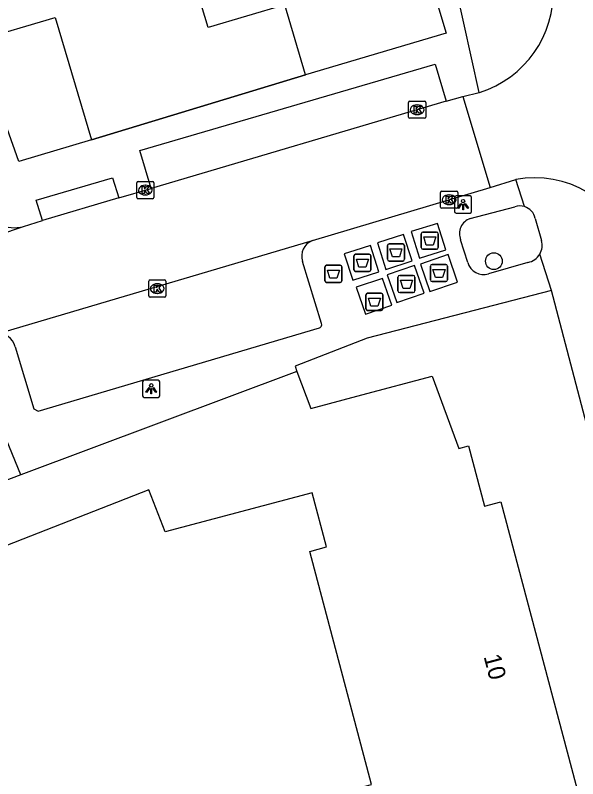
# Model space of a CAD drawing. Extents: x 159377 to 159983, y 382996 to 383595.
# Drawn here: x 159627.86 to 159660.6, y 383432.99 to 383477.41 of the extents above; entities that cross this region are included whole.
import ezdxf

# ---------------------------------------------------------------- set-up
doc = ezdxf.new("R2010")
doc.units = 0
for name, color, linetype in [('IMGEO_Afval_apart_plaats', 7, 'Continuous'), ('IMGEO_Afvalbak', 7, 'Continuous'), ('IMGEO_Boom', 7, 'Continuous'), ('IMGEO_Kolk', 7, 'Continuous'), ('IMGEO_Lichtpunt', 7, 'Continuous'), ('IMGEO_Muur', 7, 'Continuous'), ('IMGEO_Pand', 7, 'Continuous'), ('IMGEO_Pand_nummerreeks', 7, 'Continuous'), ('IMGEO_Rijbaan_lokaal_gesloten', 7, 'Continuous'), ('IMGEO_Rijbaan_lokaal_open', 7, 'Continuous'), ('IMGEO_Voetpad_gesloten', 7, 'Continuous'), ('IMGEO_Voetpad_open', 7, 'Continuous')]:
    doc.layers.add(name, color=color, linetype=linetype)

msp = doc.modelspace()

# ---------------------------------------------------------------- linework, layer by layer
at = {"layer": 'IMGEO_Afval_apart_plaats'}
for p, q in [((159651.486, 383463.894), (159651.486, 383464.694)), ((159651.486, 383464.694), (159651.486, 383463.894)), ((159651.586, 383464.794), (159652.376, 383464.794)), ((159652.376, 383464.794), (159651.586, 383464.794)), ((159652.476, 383464.694), (159652.476, 383463.894)), ((159652.476, 383463.894), (159652.476, 383464.694)), ((159649.519, 383463.21), (159649.519, 383464.01)), ((159649.519, 383464.01), (159649.519, 383463.21)), ((159649.619, 383464.11), (159650.409, 383464.11)), ((159650.409, 383464.11), (159649.619, 383464.11)), ((159650.509, 383464.01), (159650.509, 383463.21)), ((159650.509, 383463.21), (159650.509, 383464.01)), ((159652.376, 383463.794), (159651.586, 383463.794)), ((159651.586, 383463.794), (159652.376, 383463.794)), ((159647.57, 383462.605), (159647.57, 383463.405)), ((159647.57, 383463.405), (159647.57, 383462.605)), ((159647.67, 383463.505), (159648.46, 383463.505)), ((159648.46, 383463.505), (159647.67, 383463.505)), ((159648.56, 383463.405), (159648.56, 383462.605)), ((159648.56, 383462.605), (159648.56, 383463.405)), ((159650.409, 383463.11), (159649.619, 383463.11)), ((159649.619, 383463.11), (159650.409, 383463.11)), ((159652.124, 383462.911), (159652.914, 383462.911)), ((159652.914, 383462.911), (159652.124, 383462.911)), ((159648.46, 383462.505), (159647.67, 383462.505)), ((159647.67, 383462.505), (159648.46, 383462.505)), ((159652.024, 383462.011), (159652.024, 383462.811)), ((159652.024, 383462.811), (159652.024, 383462.011)), ((159653.014, 383462.811), (159653.014, 383462.011)), ((159653.014, 383462.011), (159653.014, 383462.811)), ((159650.134, 383461.377), (159650.134, 383462.177)), ((159650.134, 383462.177), (159650.134, 383461.377)), ((159650.234, 383462.277), (159651.024, 383462.277)), ((159651.024, 383462.277), (159650.234, 383462.277)), ((159651.124, 383462.177), (159651.124, 383461.377)), ((159651.124, 383461.377), (159651.124, 383462.177)), ((159652.914, 383461.911), (159652.124, 383461.911)), ((159652.124, 383461.911), (159652.914, 383461.911)), ((159648.269, 383460.337), (159648.269, 383461.137)), ((159648.269, 383461.137), (159648.269, 383460.337)), ((159648.369, 383461.237), (159649.159, 383461.237)), ((159649.159, 383461.237), (159648.369, 383461.237)), ((159649.259, 383461.137), (159649.259, 383460.337)), ((159649.259, 383460.337), (159649.259, 383461.137)), ((159651.024, 383461.277), (159650.234, 383461.277)), ((159650.234, 383461.277), (159651.024, 383461.277)), ((159649.159, 383460.237), (159648.369, 383460.237)), ((159648.369, 383460.237), (159649.159, 383460.237))]:
    msp.add_line(p, q, dxfattribs=at)
for points in [[(159651.629, 383464.508), (159652.333, 383464.508), (159652.184, 383464.038), (159651.778, 383464.038), (159651.629, 383464.508)], [(159649.662, 383463.824), (159650.366, 383463.824), (159650.217, 383463.354), (159649.811, 383463.354), (159649.662, 383463.824)], [(159647.713, 383463.219), (159648.417, 383463.219), (159648.268, 383462.749), (159647.862, 383462.749), (159647.713, 383463.219)], [(159652.167, 383462.625), (159652.871, 383462.625), (159652.722, 383462.155), (159652.316, 383462.155), (159652.167, 383462.625)], [(159650.277, 383461.991), (159650.981, 383461.991), (159650.832, 383461.521), (159650.426, 383461.521), (159650.277, 383461.991)], [(159648.412, 383460.951), (159649.116, 383460.951), (159648.967, 383460.481), (159648.561, 383460.481), (159648.412, 383460.951)]]:
    msp.add_lwpolyline(points, dxfattribs=at)
for centre, start, end in [((159651.586, 383464.694), 90, 180), ((159651.586, 383464.694), 90, 180), ((159652.376, 383464.694), 0, 90), ((159652.376, 383464.694), 360, 90), ((159649.619, 383464.01), 90, 180), ((159649.619, 383464.01), 90, 180), ((159650.409, 383464.01), 0, 90), ((159650.409, 383464.01), 360, 90), ((159651.586, 383463.894), 180, 270), ((159651.586, 383463.894), 180, 270), ((159652.376, 383463.894), 270, 0), ((159652.376, 383463.894), 270, 0), ((159647.67, 383463.405), 90, 180), ((159647.67, 383463.405), 90, 180), ((159648.46, 383463.405), 0, 90), ((159648.46, 383463.405), 360, 90), ((159649.619, 383463.21), 180, 270), ((159649.619, 383463.21), 180, 270), ((159650.409, 383463.21), 270, 0), ((159650.409, 383463.21), 270, 0), ((159652.124, 383462.811), 90, 180), ((159652.124, 383462.811), 90, 180), ((159652.914, 383462.811), 0, 90), ((159652.914, 383462.811), 360, 90), ((159647.67, 383462.605), 180, 270), ((159647.67, 383462.605), 180, 270), ((159648.46, 383462.605), 270, 0), ((159648.46, 383462.605), 270, 0), ((159650.234, 383462.177), 90, 180), ((159650.234, 383462.177), 90, 180), ((159651.024, 383462.177), 0, 90), ((159651.024, 383462.177), 360, 90), ((159652.124, 383462.011), 180, 270), ((159652.124, 383462.011), 180, 270), ((159652.914, 383462.011), 270, 0), ((159652.914, 383462.011), 270, 0), ((159648.369, 383461.137), 90, 180), ((159648.369, 383461.137), 90, 180), ((159649.159, 383461.137), 0, 90), ((159649.159, 383461.137), 360, 90), ((159650.234, 383461.377), 180, 270), ((159650.234, 383461.377), 180, 270), ((159651.024, 383461.377), 270, 0), ((159651.024, 383461.377), 270, 0), ((159648.369, 383460.337), 180, 270), ((159648.369, 383460.337), 180, 270), ((159649.159, 383460.337), 270, 0), ((159649.159, 383460.337), 270, 0)]:
    msp.add_arc(centre, 0.1, start, end, dxfattribs=at)
at = {"layer": 'IMGEO_Afvalbak'}
for p, q in [((159645.98, 383462.863), (159646.77, 383462.863)), ((159646.77, 383462.863), (159645.98, 383462.863)), ((159645.88, 383461.963), (159645.88, 383462.763)), ((159645.88, 383462.763), (159645.88, 383461.963)), ((159646.87, 383462.763), (159646.87, 383461.963)), ((159646.87, 383461.963), (159646.87, 383462.763)), ((159646.77, 383461.863), (159645.98, 383461.863)), ((159645.98, 383461.863), (159646.77, 383461.863))]:
    msp.add_line(p, q, dxfattribs=at)
msp.add_lwpolyline([(159646.023, 383462.577), (159646.727, 383462.577), (159646.578, 383462.107), (159646.172, 383462.107), (159646.023, 383462.577)], dxfattribs=at)
for centre, start, end in [((159645.98, 383462.763), 90, 180), ((159645.98, 383462.763), 90, 180), ((159646.77, 383462.763), 0, 90), ((159646.77, 383462.763), 360, 90), ((159645.98, 383461.963), 180, 270), ((159645.98, 383461.963), 180, 270), ((159646.77, 383461.963), 270, 0), ((159646.77, 383461.963), 270, 0)]:
    msp.add_arc(centre, 0.1, start, end, dxfattribs=at)
at = {"layer": 'IMGEO_Boom'}
msp.add_circle((159655.717, 383463.099), 0.489, dxfattribs=at)
at = {"layer": 'IMGEO_Kolk'}
for p, q in [((159650.749, 383471.486), (159650.749, 383472.338)), ((159650.824, 383472.412), (159651.676, 383472.412)), ((159651.237, 383472.192), (159651.262, 383472.192)), ((159651.75, 383472.338), (159651.75, 383471.486)), ((159651.676, 383471.412), (159650.824, 383471.412)), ((159651.26, 383471.632), (159651.235, 383471.632)), ((159635.002, 383467.736), (159635.854, 383467.736)), ((159634.927, 383466.81), (159634.927, 383467.662)), ((159635.415, 383467.516), (159635.44, 383467.516)), ((159635.928, 383467.662), (159635.928, 383466.81)), ((159635.438, 383466.956), (159635.413, 383466.956)), ((159652.612, 383466.25), (159652.612, 383467.102)), ((159652.687, 383467.176), (159653.539, 383467.176)), ((159653.1, 383466.956), (159653.125, 383466.956)), ((159653.613, 383467.102), (159653.613, 383466.25)), ((159635.854, 383466.736), (159635.002, 383466.736)), ((159653.539, 383466.176), (159652.687, 383466.176)), ((159653.123, 383466.396), (159653.098, 383466.396)), ((159635.7, 383462.008), (159636.552, 383462.008)), ((159635.625, 383461.082), (159635.625, 383461.934)), ((159636.113, 383461.788), (159636.138, 383461.788)), ((159636.626, 383461.934), (159636.626, 383461.082)), ((159636.136, 383461.228), (159636.111, 383461.228)), ((159636.552, 383461.008), (159635.7, 383461.008))]:
    msp.add_line(p, q, dxfattribs=at)
for points in [[(159650.749, 383471.486), (159650.749, 383472.338)], [(159650.824, 383472.412), (159651.676, 383472.412)], [(159651.75, 383472.338), (159651.75, 383471.486)], [(159651.07, 383472.112), (159651.193, 383472.112), (159651.193, 383471.961), (159651.323, 383472.112), (159651.487, 383472.112), (159651.341, 383471.961), (159651.494, 383471.712), (159651.342, 383471.712), (159651.257, 383471.876), (159651.193, 383471.809), (159651.193, 383471.712), (159651.07, 383471.712), (159651.07, 383472.112)], [(159651.676, 383471.412), (159650.824, 383471.412)], [(159635.002, 383467.736), (159635.854, 383467.736)], [(159634.927, 383466.81), (159634.927, 383467.662)], [(159635.248, 383467.436), (159635.371, 383467.436), (159635.371, 383467.285), (159635.501, 383467.436), (159635.665, 383467.436), (159635.519, 383467.285), (159635.672, 383467.036), (159635.52, 383467.036), (159635.435, 383467.2), (159635.371, 383467.133), (159635.371, 383467.036), (159635.248, 383467.036), (159635.248, 383467.436)], [(159635.928, 383467.662), (159635.928, 383466.81)], [(159652.612, 383466.25), (159652.612, 383467.102)], [(159652.687, 383467.176), (159653.539, 383467.176)], [(159652.933, 383466.876), (159653.056, 383466.876), (159653.056, 383466.725), (159653.186, 383466.876), (159653.35, 383466.876), (159653.204, 383466.725), (159653.357, 383466.476), (159653.205, 383466.476), (159653.12, 383466.64), (159653.056, 383466.573), (159653.056, 383466.476), (159652.933, 383466.476), (159652.933, 383466.876)], [(159653.613, 383467.102), (159653.613, 383466.25)], [(159635.854, 383466.736), (159635.002, 383466.736)], [(159653.539, 383466.176), (159652.687, 383466.176)], [(159635.7, 383462.008), (159636.552, 383462.008)], [(159635.625, 383461.082), (159635.625, 383461.934)], [(159635.946, 383461.708), (159636.069, 383461.708), (159636.069, 383461.557), (159636.199, 383461.708), (159636.363, 383461.708), (159636.217, 383461.557), (159636.37, 383461.308), (159636.218, 383461.308), (159636.133, 383461.472), (159636.069, 383461.405), (159636.069, 383461.308), (159635.946, 383461.308), (159635.946, 383461.708)], [(159636.626, 383461.934), (159636.626, 383461.082)], [(159636.552, 383461.008), (159635.7, 383461.008)]]:
    msp.add_lwpolyline(points, dxfattribs=at)
for centre, start, end in [((159650.826, 383472.336), 91.552, 178.448), ((159650.826, 383472.336), 91.552, 178.448), ((159651.674, 383472.336), 1.552, 88.448), ((159651.674, 383472.336), 1.552, 88.448), ((159650.826, 383471.488), 181.552, 268.448), ((159650.826, 383471.488), 181.552, 268.448), ((159651.674, 383471.488), 271.552, 358.448), ((159651.674, 383471.488), 271.552, 358.448), ((159635.004, 383467.66), 91.552, 178.448), ((159635.004, 383467.66), 91.552, 178.448), ((159635.852, 383467.66), 1.552, 88.448), ((159635.852, 383467.66), 1.552, 88.448), ((159652.689, 383467.1), 91.552, 178.448), ((159652.689, 383467.1), 91.552, 178.448), ((159653.537, 383467.1), 1.552, 88.448), ((159653.537, 383467.1), 1.552, 88.448), ((159635.004, 383466.812), 181.552, 268.448), ((159635.004, 383466.812), 181.552, 268.448), ((159635.852, 383466.812), 271.552, 358.448), ((159635.852, 383466.812), 271.552, 358.448), ((159652.689, 383466.252), 181.552, 268.448), ((159652.689, 383466.252), 181.552, 268.448), ((159653.537, 383466.252), 271.552, 358.448), ((159653.537, 383466.252), 271.552, 358.448), ((159635.702, 383461.932), 91.552, 178.448), ((159635.702, 383461.932), 91.552, 178.448), ((159636.55, 383461.932), 1.552, 88.448), ((159636.55, 383461.932), 1.552, 88.448), ((159635.702, 383461.084), 181.552, 268.448), ((159635.702, 383461.084), 181.552, 268.448), ((159636.55, 383461.084), 271.552, 358.448), ((159636.55, 383461.084), 271.552, 358.448)]:
    msp.add_arc(centre, 0.0765, start, end, dxfattribs=at)
for centre, major_axis, ratio, start_param, end_param in [((159651.236, 383471.912), (-0.387, 0.002), 0.722429, 4.712389, 7.853982), ((159651.261, 383471.912), (-0.39, 0.002), 0.717154, 1.570796, 4.712389), ((159635.414, 383467.236), (-0.387, 0.002), 0.722429, 4.712389, 7.853982), ((159635.439, 383467.236), (-0.39, 0.002), 0.717154, 1.570796, 4.712389), ((159653.099, 383466.676), (-0.387, 0.002), 0.722429, 4.712389, 7.853982), ((159653.124, 383466.676), (-0.39, 0.002), 0.717154, 1.570796, 4.712389), ((159636.112, 383461.508), (-0.387, 0.002), 0.722429, 4.712389, 7.853982), ((159636.137, 383461.508), (-0.39, 0.002), 0.717154, 1.570796, 4.712389)]:
    msp.add_ellipse(centre, major_axis=major_axis, ratio=ratio, start_param=start_param, end_param=end_param, dxfattribs=at)
at = {"layer": 'IMGEO_Lichtpunt'}
for p, q in [((159654.326, 383466.894), (159653.518, 383466.894)), ((159654.326, 383466.894), (159653.518, 383466.894)), ((159653.424, 383466.799), (159653.424, 383465.992)), ((159653.424, 383466.799), (159653.424, 383465.992)), ((159654.42, 383465.992), (159654.42, 383466.799)), ((159654.42, 383465.992), (159654.42, 383466.799)), ((159653.518, 383465.898), (159654.326, 383465.898)), ((159653.518, 383465.898), (159654.326, 383465.898)), ((159635.271, 383456.08), (159635.271, 383455.273)), ((159635.271, 383456.08), (159635.271, 383455.273)), ((159636.173, 383456.175), (159635.365, 383456.175)), ((159636.173, 383456.175), (159635.365, 383456.175)), ((159636.267, 383455.273), (159636.267, 383456.08)), ((159636.267, 383455.273), (159636.267, 383456.08)), ((159635.365, 383455.179), (159636.173, 383455.179)), ((159635.365, 383455.179), (159636.173, 383455.179))]:
    msp.add_line(p, q, dxfattribs=at)
for points in [[(159653.798, 383466.463), (159653.837, 383466.435), (159653.649, 383466.173), (159653.611, 383466.2), (159653.798, 383466.463)], [(159653.9, 383466.415), (159653.947, 383466.415), (159653.947, 383466.093), (159653.9, 383466.093), (159653.9, 383466.415)], [(159654.01, 383466.435), (159654.048, 383466.462), (159654.235, 383466.2), (159654.196, 383466.172), (159654.01, 383466.435)], [(159635.645, 383455.744), (159635.684, 383455.716), (159635.496, 383455.454), (159635.458, 383455.481), (159635.645, 383455.744)], [(159635.857, 383455.716), (159635.895, 383455.743), (159636.082, 383455.481), (159636.043, 383455.453), (159635.857, 383455.716)], [(159635.747, 383455.696), (159635.794, 383455.696), (159635.794, 383455.374), (159635.747, 383455.374), (159635.747, 383455.696)]]:
    msp.add_lwpolyline(points, dxfattribs=at)
for centre in [(159653.923, 383466.597), (159635.77, 383455.878)]:
    msp.add_circle(centre, 0.0994, dxfattribs=at)
for centre, start, end in [((159653.518, 383466.799), 90, 180), ((159653.518, 383466.799), 90, 180), ((159654.326, 383466.799), 0, 90), ((159654.326, 383466.799), 0, 90), ((159653.518, 383465.992), 180, 270), ((159653.518, 383465.992), 180, 270), ((159654.326, 383465.992), 270, 0), ((159654.326, 383465.992), 270, 360), ((159635.365, 383456.08), 90, 180), ((159635.365, 383456.08), 90, 180), ((159636.173, 383456.08), 0, 90), ((159636.173, 383456.08), 0, 90), ((159635.365, 383455.273), 180, 270), ((159635.365, 383455.273), 180, 270), ((159636.173, 383455.273), 270, 0), ((159636.173, 383455.273), 270, 360)]:
    msp.add_arc(centre, 0.0946, start, end, dxfattribs=at)
at = {"layer": 'IMGEO_Muur'}
msp.add_lwpolyline([(159632.301, 383470.154), (159644.76, 383473.936)], dxfattribs=at)
at = {"layer": 'IMGEO_Pand'}
for points in [[(159644.76, 383473.936), (159643.545, 383478.019), (159639.081, 383476.69), (159638.236, 383479.531), (159642.699, 383480.86), (159652.275, 383483.712)], [(159653.084, 383480.993), (159651.686, 383480.577), (159652.938, 383476.371), (159644.76, 383473.936)], [(159625.562, 383475.912), (159630.177, 383477.286), (159632.301, 383470.154)], [(159632.301, 383470.154), (159628.071, 383468.895), (159625.562, 383475.912)], [(159644.241, 383456.678), (159645.061, 383454.536), (159648.029, 383455.323), (159652.132, 383456.411), (159653.676, 383452.21), (159654.24, 383452.36), (159655.17, 383448.855), (159656.117, 383449.106), (159662.242, 383426.01), (159664.362, 383418.013), (159661.82, 383417.339), (159665.152, 383404.773), (159656.453, 383402.466), (159653.608, 383413.193), (159649.208, 383412.027), (159632.973, 383407.721), (159633.367, 383406.233), (159629.434, 383405.19), (159628.777, 383407.665), (159625.924, 383406.909)], [(159644.241, 383456.678), (159628.182, 383450.663)], [(159628.182, 383450.663), (159622.069, 383448.373)], [(159626.428, 383416.757), (159638.506, 383419.96), (159638.36, 383420.511), (159638.714, 383421.12), (159642.351, 383422.085), (159642.69, 383421.743), (159642.852, 383421.135), (159651.059, 383423.312), (159649.68, 383428.511), (159645.951, 383427.522), (159644.852, 383431.666), (159648.59, 383432.657), (159644.994, 383446.217), (159645.974, 383446.477), (159645.138, 383449.628), (159636.574, 383447.356), (159635.631, 383449.797), (159623.624, 383445.114)]]:
    msp.add_lwpolyline(points, dxfattribs=at)
at = {"layer": 'IMGEO_Rijbaan_lokaal_gesloten'}
for points in [[(159652.946, 383472.414), (159653.902, 383472.673)], [(159652.946, 383472.414), (159635.761, 383467.333)], [(159633.888, 383466.786), (159635.761, 383467.333)], [(159645.152, 383464.304), (159655.507, 383467.389)], [(159633.888, 383466.786), (159629.437, 383465.469)], [(159616.423, 383461.114), (159628.334, 383465.118)], [(159628.334, 383465.118), (159629.437, 383465.469)], [(159626.717, 383458.864), (159645.152, 383464.304)]]:
    msp.add_lwpolyline(points, dxfattribs=at)
msp.add_arc((159627.822, 383466.885), 1.839, 240.6723, 286.1669, dxfattribs=at)
at = {"layer": 'IMGEO_Rijbaan_lokaal_open'}
for points in [[(159653.902, 383472.673), (159654.869, 383472.918)], [(159653.902, 383472.673), (159655.507, 383467.389)], [(159655.507, 383467.389), (159656.989, 383467.847)]]:
    msp.add_lwpolyline(points, dxfattribs=at)
for centre, radius, start, end in [((159653.074, 383478.741), 6.094, 287.1334, 2.6764), ((159658.109, 383461.962), 5.991, 18.1597, 100.7726)]:
    msp.add_arc(centre, radius, start, end, dxfattribs=at)
at = {"layer": 'IMGEO_Voetpad_gesloten'}
for points in [[(159652.434, 383465.302), (159650.905, 383464.821), (159651.389, 383463.283), (159652.918, 383463.764), (159652.434, 383465.302)], [(159650.456, 383464.657), (159648.932, 383464.159), (159649.434, 383462.622), (159650.958, 383463.12), (159650.456, 383464.657)], [(159648.527, 383464.008), (159647.627, 383463.721), (159647.009, 383463.524), (159647.498, 383461.992), (159649.016, 383462.476), (159648.527, 383464.008)], [(159653.048, 383463.483), (159651.443, 383462.933), (159651.991, 383461.334), (159653.596, 383461.884), (159653.048, 383463.483)], [(159651.097, 383462.854), (159649.511, 383462.31), (159650.064, 383460.697), (159651.65, 383461.241), (159651.097, 383462.854)], [(159647.698, 383461.581), (159648.24, 383460.027), (159649.776, 383460.533), (159649.226, 383462.096), (159647.698, 383461.581)]]:
    msp.add_lwpolyline(points, dxfattribs=at)
at = {"layer": 'IMGEO_Voetpad_open'}
for points in [[(159654.869, 383472.918), (159653.084, 383480.993)], [(159635.761, 383467.333), (159635.11, 383469.534), (159652.292, 383474.568), (159652.946, 383472.414)], [(159644.76, 383473.936), (159632.301, 383470.154)], [(159629.437, 383465.469), (159629.072, 383466.641), (159633.523, 383467.956), (159633.888, 383466.786)], [(159657.496, 383466.273), (159656.989, 383467.847)], [(159654.34, 383465.587), (159656.928, 383466.269)], [(159658.124, 383465.593), (159658.483, 383464.297)], [(159654.192, 383463.024), (159653.782, 383464.345)], [(159659.066, 383461.404), (159658.393, 383463.518)], [(159645.675, 383459.484), (159644.577, 383463.085)], [(159657.691, 383463.03), (159655.402, 383462.356)], [(159659.066, 383461.404), (159648.346, 383458.627), (159644.14, 383457), (159644.241, 383456.678)], [(159678.304, 383388.157), (159659.581, 383459.485), (159659.066, 383461.404)], [(159627.857, 383458.116), (159628.947, 383454.506), (159629.187, 383454.373), (159645.562, 383459.228)], [(159628.182, 383450.663), (159626.275, 383455.263), (159620.217, 383452.643), (159622.069, 383448.373)]]:
    msp.add_lwpolyline(points, dxfattribs=at)
for centre, radius, start, end in [((159657.218, 383465.397), 0.919, 72.3969, 108.41), ((159657.22, 383465.388), 0.927, 12.7664, 72.6804), ((159654.66, 383464.697), 0.946, 109.7576, 201.856), ((159645.513, 383463.388), 0.984, 111.5433, 197.9504), ((159657.53, 383464.012), 0.994, 330.1881, 16.6313), ((159657.528, 383464.014), 0.997, 279.4248, 330.1859), ((159655.138, 383463.307), 0.987, 196.6737, 285.5231), ((159645.508, 383459.405), 0.185, 287.0106, 25.3555), ((159626.899, 383457.899), 0.982, 12.7735, 100.6855)]:
    msp.add_arc(centre, radius, start, end, dxfattribs=at)

# ---------------------------------------------------------------- texts
at = {"layer": 'IMGEO_Pand_nummerreeks'}
msp.add_text('10', height=1, rotation=284.8528, dxfattribs=at).set_placement((159655.112, 383440.1))

doc.saveas('drawing.dxf')
